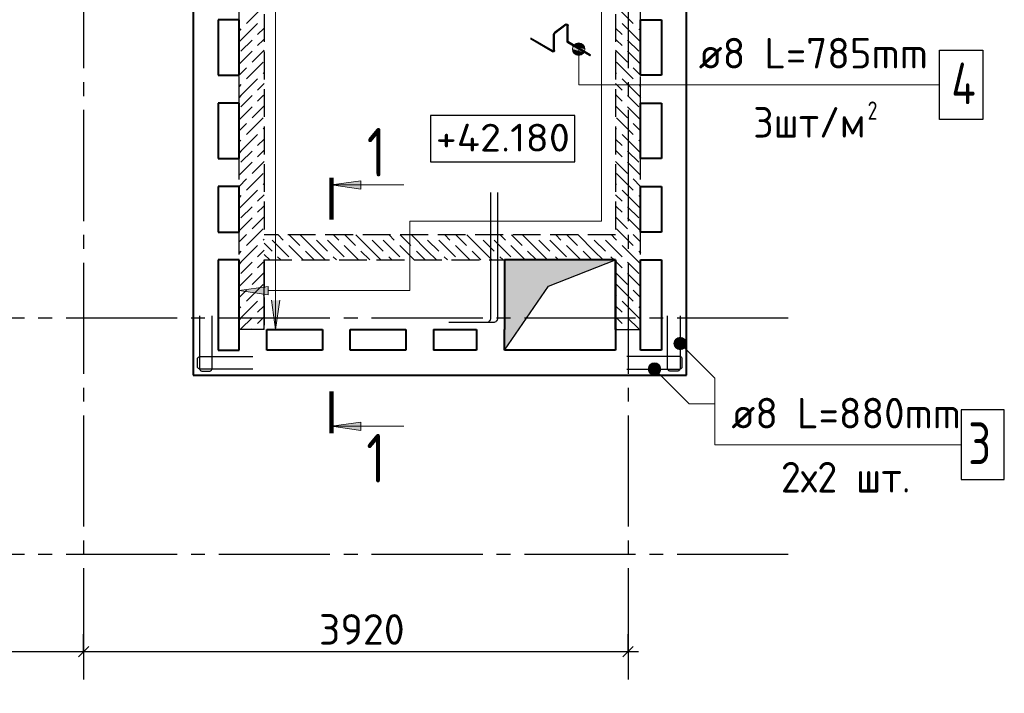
# Model space of a CAD drawing. Header units: millimetres. Extents: x 40580 to 1930067, y -240640 to 81020.
# Tile 619 of 656: x 1576140 to 1583230, y -224023 to -219173. Entities that reach past the tile are written whole.
import ezdxf

# ---------------------------------------------------------------- set-up
doc = ezdxf.new("R2010")
doc.units = ezdxf.units.MM
for name, pattern in [('______2', [270, 200, -70]), ('______5', [1100, 800, -100, 100, -100]), ('CENTER', [2, 1.25, -0.25, 0.25, -0.25])]:
    doc.linetypes.add(name, pattern=pattern)
for name, color, linetype, lineweight in [('Standard', 7, 'Continuous', 25), ('Высотные отметки', 7, 'Continuous', 25), ('ЖБ Перекрытие верхний уровень', 7, 'Continuous', 35), ('Обрамление проемов стержнями', 7, 'Continuous', 25), ('Общий01', 7, 'Continuous', 13), ('ОСИ', 7, 'CENTER', 15), ('Основная', 7, 'Continuous', 40), ('Позиционная метка линия выноска', 7, 'Continuous', 13), ('Позиционная метка номер позиции', 7, 'Continuous', 13), ('Узлы символ', 7, 'Continuous', 25), ('Фиксатор', 7, 'Continuous', 25)]:
    doc.layers.add(name, color=color, linetype=linetype, lineweight=lineweight)
doc.layers.add('ЖБ Стена верхний уровень', color=7, linetype='______2', true_color=0x656565)
doc.layers.add('Тонкие', color=7, linetype='Continuous')
doc.layers.add('ФВ-2', color=7, linetype='Continuous')
doc.styles.add('GOST 2.304', font='isocpeur.ttf', dxfattribs={"width": 0.8})
doc.styles.add('ISOCPEUR', font='isocpeur.ttf')

msp = doc.modelspace()

# ---------------------------------------------------------------- hatches: boundary and pattern name
at = {"layer": 'Позиционная метка линия выноска', "linetype": 'Continuous', "lineweight": 13, "transparency": 33554687}
for points in [[(1577930.5, -221153.4), (1577720.5, -221123.4), (1577930.5, -221093.4)], [(1578012.3, -221193.4), (1577982.3, -221403.4), (1577952.3, -221193.4)]]:
    msp.add_hatch(color=7, dxfattribs=at).paths.add_polyline_path(points, flags=16)
at = {"layer": 'Позиционная метка номер позиции', "linetype": 'Continuous', "lineweight": 13, "transparency": 33554687}
for points in [[(1580143.1, -219347.1), (1580204.3, -219363.3), (1580126.9, -219363.3)], [(1580188.1, -219347.1), (1580143.1, -219347.1), (1580165.6, -219340.8)], [(1580143.1, -219347.1), (1580188.1, -219347.1), (1580204.3, -219363.3)], [(1580126.9, -219363.3), (1580210.6, -219385.8), (1580120.6, -219385.8)], [(1580120.6, -219385.8), (1580210.6, -219385.8), (1580204.3, -219408.3)], [(1580120.6, -219385.8), (1580204.3, -219408.3), (1580126.9, -219408.3)], [(1580126.9, -219363.3), (1580204.3, -219363.3), (1580210.6, -219385.8)], [(1580126.9, -219408.3), (1580204.3, -219408.3), (1580188.1, -219424.5)], [(1580126.9, -219408.3), (1580188.1, -219424.5), (1580143.1, -219424.5)], [(1580143.1, -219424.5), (1580188.1, -219424.5), (1580165.6, -219430.8)], [(1580852.2, -221492.9), (1580884, -221461.1), (1580863.7, -221472.6)], [(1580884, -221461.1), (1580852.2, -221492.9), (1580852.2, -221515.9)], [(1580884, -221461.1), (1580852.2, -221515.9), (1580906.9, -221461.1)], [(1580906.9, -221461.1), (1580852.2, -221515.9), (1580863.7, -221536.2)], [(1580906.9, -221461.1), (1580863.7, -221536.2), (1580927.3, -221472.6)], [(1580927.3, -221472.6), (1580863.7, -221536.2), (1580884, -221547.7)], [(1580927.3, -221472.6), (1580884, -221547.7), (1580938.8, -221492.9)], [(1580938.8, -221492.9), (1580884, -221547.7), (1580906.9, -221547.7)], [(1580938.8, -221492.9), (1580906.9, -221547.7), (1580938.8, -221515.9)], [(1580938.8, -221515.9), (1580906.9, -221547.7), (1580927.3, -221536.2)], [(1580668.2, -221676.9), (1580700, -221645.1), (1580679.7, -221656.6)], [(1580700, -221645.1), (1580668.2, -221676.9), (1580668.2, -221699.9)], [(1580700, -221645.1), (1580668.2, -221699.9), (1580722.9, -221645.1)], [(1580722.9, -221645.1), (1580668.2, -221699.9), (1580679.7, -221720.2)], [(1580722.9, -221645.1), (1580679.7, -221720.2), (1580743.3, -221656.6)], [(1580743.3, -221656.6), (1580679.7, -221720.2), (1580700, -221731.7)], [(1580743.3, -221656.6), (1580700, -221731.7), (1580754.8, -221676.9)], [(1580754.8, -221676.9), (1580700, -221731.7), (1580722.9, -221731.7)], [(1580754.8, -221676.9), (1580722.9, -221731.7), (1580754.8, -221699.9)], [(1580754.8, -221699.9), (1580722.9, -221731.7), (1580743.3, -221720.2)]]:
    msp.add_hatch(color=7, dxfattribs=at).paths.add_polyline_path(points)
at = {"layer": 'Узлы символ', "linetype": 'Continuous', "lineweight": 13, "transparency": 33554687}
for points in [[(1578596.1, -220393.1), (1578386.1, -220363.1), (1578596.1, -220333.1)], [(1578596.1, -222130.6), (1578386.1, -222100.6), (1578596.1, -222070.6)]]:
    msp.add_hatch(color=7, dxfattribs=at).paths.add_polyline_path(points, flags=16)
at = {"layer": 'ФВ-2'}
h = msp.add_hatch(color=256, dxfattribs=at)
h.dxf.hatch_style = 1
h.paths.add_polyline_path([(1580189.7, -220997.5), (1579948.9, -221091.5), (1579630.5, -221553.4), (1579630.5, -220923.4)])
h.paths.add_polyline_path([(1580189.7, -220997.5), (1579630.5, -220923.4), (1579630.5, -220903.4), (1580430.5, -220903.4)])

# ---------------------------------------------------------------- linework, layer by layer
at = {"color": 7, "linetype": 'Continuous', "lineweight": -3, "transparency": 33554687}
for points in [[(1577435.5, -221304.4), (1577435.5, -221685.3), (1577436, -221688.8), (1577437.2, -221692.5), (1577439.1, -221695.8), (1577441.4, -221698.5), (1577444.1, -221700.8), (1577447.4, -221702.7), (1577451.1, -221703.9), (1577454.6, -221704.4), (1577506.4, -221704.4), (1577509.9, -221703.9), (1577513.6, -221702.7), (1577516.9, -221700.8), (1577519.6, -221698.5), (1577521.9, -221695.8), (1577523.8, -221692.5), (1577525, -221688.8), (1577525.5, -221685.3), (1577525.5, -221304.4)], [(1577435.5, -221304.4), (1577435.5, -221685.3), (1577436, -221688.8), (1577437.2, -221692.5), (1577439.1, -221695.8), (1577441.4, -221698.5), (1577444.1, -221700.8), (1577447.4, -221702.7), (1577451.1, -221703.9), (1577454.6, -221704.4), (1577506.4, -221704.4), (1577509.9, -221703.9), (1577513.6, -221702.7), (1577516.9, -221700.8), (1577519.6, -221698.5), (1577521.9, -221695.8), (1577523.8, -221692.5), (1577525, -221688.8), (1577525.5, -221685.3), (1577525.5, -221304.4)], [(1580895.5, -221304.4), (1580895.5, -221685.3), (1580895, -221688.8), (1580893.8, -221692.5), (1580891.9, -221695.8), (1580889.6, -221698.5), (1580886.9, -221700.8), (1580883.5, -221702.7), (1580879.9, -221703.9), (1580876.4, -221704.4), (1580824.6, -221704.4), (1580821.1, -221703.9), (1580817.4, -221702.7), (1580814.1, -221700.8), (1580811.3, -221698.5), (1580809.1, -221695.8), (1580807.2, -221692.5), (1580806, -221688.8), (1580805.5, -221685.3), (1580805.5, -221304.4)], [(1580895.5, -221304.4), (1580895.5, -221685.3), (1580895, -221688.8), (1580893.8, -221692.5), (1580891.9, -221695.8), (1580889.6, -221698.5), (1580886.9, -221700.8), (1580883.5, -221702.7), (1580879.9, -221703.9), (1580876.4, -221704.4), (1580824.6, -221704.4), (1580821.1, -221703.9), (1580817.4, -221702.7), (1580814.1, -221700.8), (1580811.3, -221698.5), (1580809.1, -221695.8), (1580807.2, -221692.5), (1580806, -221688.8), (1580805.5, -221685.3), (1580805.5, -221304.4)], [(1577819.5, -221688.4), (1577438.6, -221688.4), (1577435.1, -221687.9), (1577431.4, -221686.7), (1577428.1, -221684.8), (1577425.4, -221682.5), (1577423.1, -221679.8), (1577421.2, -221676.5), (1577420, -221672.8), (1577419.5, -221669.3), (1577419.5, -221617.5), (1577420, -221614), (1577421.2, -221610.3), (1577423.1, -221607), (1577425.4, -221604.3), (1577428.1, -221602), (1577431.4, -221600.1), (1577435.1, -221598.9), (1577438.6, -221598.4), (1577819.5, -221598.4)], [(1577819.5, -221688.4), (1577438.6, -221688.4), (1577435.1, -221687.9), (1577431.4, -221686.7), (1577428.1, -221684.8), (1577425.4, -221682.5), (1577423.1, -221679.8), (1577421.2, -221676.5), (1577420, -221672.8), (1577419.5, -221669.3), (1577419.5, -221617.5), (1577420, -221614), (1577421.2, -221610.3), (1577423.1, -221607), (1577425.4, -221604.3), (1577428.1, -221602), (1577431.4, -221600.1), (1577435.1, -221598.9), (1577438.6, -221598.4), (1577819.5, -221598.4)], [(1580511.5, -221688.4), (1580892.4, -221688.4), (1580895.9, -221687.9), (1580899.5, -221686.7), (1580902.9, -221684.8), (1580905.6, -221682.5), (1580907.9, -221679.8), (1580909.8, -221676.5), (1580911, -221672.8), (1580911.5, -221669.3), (1580911.5, -221617.5), (1580911, -221614), (1580909.8, -221610.3), (1580907.9, -221607), (1580905.6, -221604.3), (1580902.9, -221602), (1580899.5, -221600.1), (1580895.9, -221598.9), (1580892.4, -221598.4), (1580511.5, -221598.4)], [(1580511.5, -221688.4), (1580892.4, -221688.4), (1580895.9, -221687.9), (1580899.5, -221686.7), (1580902.9, -221684.8), (1580905.6, -221682.5), (1580907.9, -221679.8), (1580909.8, -221676.5), (1580911, -221672.8), (1580911.5, -221669.3), (1580911.5, -221617.5), (1580911, -221614), (1580909.8, -221610.3), (1580907.9, -221607), (1580905.6, -221604.3), (1580902.9, -221602), (1580899.5, -221600.1), (1580895.9, -221598.9), (1580892.4, -221598.4), (1580511.5, -221598.4)]]:
    msp.add_lwpolyline(points, dxfattribs=at)
at = {"color": 7, "linetype": 'Continuous', "lineweight": 25, "transparency": 33554687}
msp.add_lwpolyline([(1582919.9, -222483.4), (1583229.9, -222483.4), (1583229.9, -221983.4), (1582919.9, -221983.4), (1582919.9, -222483.4)], dxfattribs=at)
at = {"layer": 'Standard', "color": 251, "linetype": 'Continuous', "lineweight": -3, "true_color": 0x656565, "transparency": 33554687}
for p, q in [((1576600.5, -223723.4), (1576600.5, -223598.4)), ((1580520.5, -223723.4), (1580520.5, -223598.4)), ((1576600.5, -223723.4), (1576600.5, -223848.4)), ((1576600.5, -223723.4), (1576600.5, -223723.4)), ((1580520.5, -223723.4), (1580520.5, -223848.4)), ((1580520.5, -223723.4), (1580520.5, -223723.4))]:
    msp.add_line(p, q, dxfattribs=at)
at = {"layer": 'Standard', "color": 7, "linetype": 'Continuous', "lineweight": -3, "transparency": 33554687}
for p, q in [((1572680.5, -223723.4), (1576600.5, -223723.4)), ((1576600.5, -223723.4), (1580520.5, -223723.4)), ((1580520.5, -223723.4), (1580595.5, -223723.4))]:
    msp.add_line(p, q, dxfattribs=at)
at = {"layer": 'Standard', "color": 7, "linetype": 'Continuous', "lineweight": 25, "transparency": 33554687}
for p, q in [((1576563, -223760.9), (1576638, -223685.9)), ((1580483, -223760.9), (1580558, -223685.9))]:
    msp.add_line(p, q, dxfattribs=at)
at = {"layer": 'Высотные отметки', "color": 7, "linetype": 'Continuous', "lineweight": -3, "transparency": 33554687}
msp.add_lwpolyline([(1579099.4, -220196), (1580138.2, -220196), (1580138.2, -219862.7), (1579099.4, -219862.7), (1579099.4, -220196)], dxfattribs=at)
at = {"layer": 'ЖБ Перекрытие верхний уровень', "color": 7, "linetype": 'Continuous', "lineweight": 25, "transparency": 33554687}
msp.add_line((1577900.5, -221403.4), (1577900.5, -220903.4), dxfattribs=at)
at = {"layer": 'ЖБ Стена верхний уровень', "color": 251, "linetype": '______2', "lineweight": -3, "true_color": 0x656565, "transparency": 33554687}
for p, q in [((1577720.5, -221403.4), (1577720.5, -215623.4)), ((1577900.5, -215623.4), (1577900.5, -220723.4)), ((1580430.5, -215623.4), (1580430.5, -220723.4)), ((1580610.5, -221403.4), (1580610.5, -215623.4)), ((1580430.5, -220723.4), (1577900.5, -220723.4)), ((1577900.5, -220903.4), (1580430.5, -220903.4)), ((1577900.5, -220903.4), (1577900.5, -221403.4)), ((1577900.5, -221403.4), (1577720.5, -221403.4)), ((1580430.5, -221403.4), (1580610.5, -221403.4))]:
    msp.add_line(p, q, dxfattribs=at)
at = {"layer": 'ЖБ Стена верхний уровень', "color": 9, "linetype": 'Continuous', "lineweight": -3, "true_color": 0xc7c7c7, "transparency": 33554687}
for p, q in [((1577893.5, -219080.3), (1577773.5, -219200.3)), ((1580437.4, -219080.3), (1580557.4, -219200.3)), ((1577733.5, -219320.3), (1577853.5, -219200.3)), ((1580597.5, -219320.3), (1580477.4, -219200.3)), ((1577733.5, -219240.3), (1577720.5, -219253.3)), ((1577900.5, -219233.3), (1577853.5, -219280.3)), ((1580430.5, -219233.3), (1580477.4, -219280.3)), ((1580597.5, -219240.3), (1580610.5, -219253.3)), ((1577733.5, -219320.3), (1577720.5, -219333.3)), ((1577813.5, -219320.3), (1577733.5, -219400.3)), ((1577853.5, -219360.3), (1577893.5, -219320.3)), ((1577893.5, -219320.3), (1577900.5, -219313.3)), ((1580437.4, -219320.3), (1580430.5, -219313.3)), ((1580477.4, -219360.3), (1580437.4, -219320.3)), ((1580517.4, -219320.3), (1580597.5, -219400.3)), ((1580597.5, -219320.3), (1580610.5, -219333.3)), ((1577813.5, -219400.3), (1577720.5, -219493.3)), ((1577900.5, -219393.3), (1577813.5, -219480.3)), ((1580430.5, -219393.3), (1580517.4, -219480.3)), ((1580517.4, -219400.3), (1580610.5, -219493.3)), ((1577893.5, -219480.3), (1577773.5, -219600.3)), ((1580437.4, -219480.3), (1580557.4, -219600.3)), ((1577720.5, -219573.3), (1577773.5, -219520.3)), ((1577900.5, -219553.3), (1577893.5, -219560.3)), ((1580430.5, -219553.3), (1580437.4, -219560.3)), ((1580610.5, -219573.3), (1580557.4, -219520.3)), ((1577733.5, -219720.3), (1577853.5, -219600.3)), ((1577900.5, -219633.3), (1577853.5, -219680.3)), ((1580430.5, -219633.3), (1580477.4, -219680.3)), ((1580597.5, -219720.3), (1580477.4, -219600.3)), ((1577733.5, -219640.3), (1577720.5, -219653.3)), ((1580597.5, -219640.3), (1580610.5, -219653.3)), ((1577733.5, -219720.3), (1577720.5, -219733.3)), ((1577813.5, -219720.3), (1577733.5, -219800.3)), ((1577853.5, -219760.3), (1577893.5, -219720.3)), ((1577893.5, -219720.3), (1577900.5, -219713.3)), ((1580437.4, -219720.3), (1580430.5, -219713.3)), ((1580477.4, -219760.3), (1580437.4, -219720.3)), ((1580517.4, -219720.3), (1580597.5, -219800.3)), ((1580597.5, -219720.3), (1580610.5, -219733.3)), ((1577813.5, -219800.3), (1577720.5, -219893.3)), ((1577900.5, -219793.3), (1577813.5, -219880.3)), ((1580430.5, -219793.3), (1580517.4, -219880.3)), ((1580517.4, -219800.3), (1580610.5, -219893.3)), ((1577720.5, -219973.3), (1577773.5, -219920.3)), ((1577893.5, -219880.3), (1577773.5, -220000.3)), ((1580437.4, -219880.3), (1580557.4, -220000.3)), ((1580610.5, -219973.3), (1580557.4, -219920.3)), ((1577900.5, -219953.3), (1577893.5, -219960.3)), ((1580430.5, -219953.3), (1580437.4, -219960.3)), ((1577733.5, -220040.3), (1577720.5, -220053.3)), ((1577733.5, -220120.3), (1577853.5, -220000.3)), ((1577900.5, -220033.3), (1577853.5, -220080.3)), ((1580430.5, -220033.3), (1580477.4, -220080.3)), ((1580597.5, -220120.3), (1580477.4, -220000.3)), ((1580597.5, -220040.3), (1580610.5, -220053.3)), ((1577733.5, -220120.3), (1577720.5, -220133.3)), ((1577813.5, -220120.3), (1577733.5, -220200.3)), ((1577853.5, -220160.3), (1577893.5, -220120.3)), ((1577893.5, -220120.3), (1577900.5, -220113.3)), ((1580437.4, -220120.3), (1580430.5, -220113.3)), ((1580477.4, -220160.3), (1580437.4, -220120.3)), ((1580517.4, -220120.3), (1580597.5, -220200.3)), ((1580597.5, -220120.3), (1580610.5, -220133.3)), ((1577813.5, -220200.3), (1577720.5, -220293.3)), ((1577900.5, -220193.3), (1577813.5, -220280.3)), ((1580430.5, -220193.3), (1580517.4, -220280.3)), ((1580517.4, -220200.3), (1580610.5, -220293.3)), ((1577720.5, -220373.3), (1577773.5, -220320.3)), ((1577893.5, -220280.3), (1577773.5, -220400.3)), ((1580437.4, -220280.3), (1580557.4, -220400.3)), ((1580610.5, -220373.3), (1580557.4, -220320.3)), ((1577733.5, -220520.3), (1577853.5, -220400.3)), ((1577900.5, -220353.3), (1577893.5, -220360.3)), ((1580430.5, -220353.3), (1580437.4, -220360.3)), ((1580597.5, -220520.3), (1580477.4, -220400.3)), ((1577733.5, -220440.3), (1577720.5, -220453.3)), ((1577900.5, -220433.3), (1577853.5, -220480.3)), ((1580430.5, -220433.3), (1580477.4, -220480.3)), ((1580597.5, -220440.3), (1580610.5, -220453.3)), ((1577733.5, -220520.3), (1577720.5, -220533.3)), ((1577813.5, -220520.3), (1577733.5, -220600.3)), ((1577853.5, -220560.3), (1577893.5, -220520.3)), ((1577893.5, -220520.3), (1577900.5, -220513.3)), ((1580437.4, -220520.3), (1580430.5, -220513.3)), ((1580477.4, -220560.3), (1580437.4, -220520.3)), ((1580517.4, -220520.3), (1580597.5, -220600.3)), ((1580597.5, -220520.3), (1580610.5, -220533.3)), ((1577813.5, -220600.3), (1577720.5, -220693.3)), ((1577900.5, -220593.3), (1577813.5, -220680.3)), ((1580430.5, -220593.3), (1580517.4, -220680.3)), ((1580517.4, -220600.3), (1580610.5, -220693.3)), ((1577893.5, -220680.3), (1577773.5, -220800.3)), ((1580437.4, -220680.3), (1580557.4, -220800.3)), ((1577720.5, -220773.3), (1577773.5, -220720.3)), ((1577900.5, -220753.3), (1577893.5, -220760.3)), ((1577957.4, -220760.3), (1578077.4, -220880.3)), ((1578000.6, -220723.4), (1578037.4, -220760.3)), ((1578080.6, -220723.4), (1578157.4, -220800.3)), ((1578277.4, -220840.3), (1578160.6, -220723.4)), ((1578277.4, -220760.3), (1578357.4, -220840.3)), ((1578357.4, -220760.3), (1578477.4, -220880.3)), ((1578400.6, -220723.4), (1578437.4, -220760.3)), ((1578480.6, -220723.4), (1578557.4, -220800.3)), ((1578677.4, -220840.3), (1578560.6, -220723.4)), ((1578677.4, -220760.3), (1578757.4, -220840.3)), ((1578757.4, -220760.3), (1578877.4, -220880.3)), ((1578800.6, -220723.4), (1578837.4, -220760.3)), ((1578880.6, -220723.4), (1578957.4, -220800.3)), ((1579077.4, -220840.3), (1578960.6, -220723.4)), ((1579077.4, -220760.3), (1579157.4, -220840.3)), ((1579157.4, -220760.3), (1579277.4, -220880.3)), ((1579200.6, -220723.4), (1579237.4, -220760.3)), ((1579280.6, -220723.4), (1579357.4, -220800.3)), ((1579477.4, -220840.3), (1579360.6, -220723.4)), ((1579477.4, -220760.3), (1579557.4, -220840.3)), ((1579557.4, -220760.3), (1579677.4, -220880.3)), ((1579600.6, -220723.4), (1579637.4, -220760.3)), ((1579680.6, -220723.4), (1579757.4, -220800.3)), ((1579877.4, -220840.3), (1579760.6, -220723.4)), ((1579877.4, -220760.3), (1579957.4, -220840.3)), ((1579957.4, -220760.3), (1580077.4, -220880.3)), ((1580000.6, -220723.4), (1580037.4, -220760.3)), ((1580080.6, -220723.4), (1580157.4, -220800.3)), ((1580277.4, -220840.3), (1580160.6, -220723.4)), ((1580277.4, -220760.3), (1580357.4, -220840.3)), ((1580357.4, -220760.3), (1580430.5, -220833.3)), ((1580400.6, -220723.4), (1580430.5, -220753.3)), ((1580430.5, -220753.3), (1580437.4, -220760.3)), ((1580610.5, -220773.3), (1580557.4, -220720.3)), ((1577733.5, -220840.3), (1577720.5, -220853.3)), ((1577733.5, -220920.3), (1577853.5, -220800.3)), ((1577900.5, -220833.3), (1577853.5, -220880.3)), ((1577900.5, -220783.3), (1577957.4, -220840.3)), ((1578180.6, -220903.4), (1578077.4, -220800.3)), ((1578197.5, -220840.3), (1578260.6, -220903.4)), ((1578277.4, -220840.3), (1578340.6, -220903.4)), ((1578580.6, -220903.4), (1578477.4, -220800.3)), ((1578597.5, -220840.3), (1578660.6, -220903.4)), ((1578677.4, -220840.3), (1578740.6, -220903.4)), ((1578980.6, -220903.4), (1578877.4, -220800.3)), ((1578997.5, -220840.3), (1579060.6, -220903.4)), ((1579077.4, -220840.3), (1579140.6, -220903.4)), ((1579380.6, -220903.4), (1579277.4, -220800.3)), ((1579397.5, -220840.3), (1579460.6, -220903.4)), ((1579477.4, -220840.3), (1579540.6, -220903.4)), ((1579780.6, -220903.4), (1579677.4, -220800.3)), ((1579797.5, -220840.3), (1579860.6, -220903.4)), ((1579877.4, -220840.3), (1579940.6, -220903.4)), ((1580180.6, -220903.4), (1580077.4, -220800.3)), ((1580197.5, -220840.3), (1580260.6, -220903.4)), ((1580277.4, -220840.3), (1580340.6, -220903.4)), ((1580430.5, -220833.3), (1580477.4, -220880.3)), ((1580597.5, -220920.3), (1580477.4, -220800.3)), ((1580597.5, -220840.3), (1580610.5, -220853.3)), ((1577893.5, -220920.3), (1577900.5, -220913.3)), ((1577900.5, -220863.3), (1577940.6, -220903.4)), ((1578020.6, -220903.4), (1577997.5, -220880.3)), ((1578420.6, -220903.4), (1578397.5, -220880.3)), ((1578820.6, -220903.4), (1578797.5, -220880.3)), ((1579220.6, -220903.4), (1579197.5, -220880.3)), ((1579620.6, -220903.4), (1579597.5, -220880.3)), ((1580020.6, -220903.4), (1579997.5, -220880.3)), ((1580420.6, -220903.4), (1580397.5, -220880.3)), ((1580437.4, -220920.3), (1580430.5, -220913.3)), ((1577733.5, -220920.3), (1577720.5, -220933.3)), ((1577813.5, -220920.3), (1577733.5, -221000.3)), ((1577853.5, -220960.3), (1577893.5, -220920.3)), ((1580477.4, -220960.3), (1580437.4, -220920.3)), ((1580517.4, -220920.3), (1580597.5, -221000.3)), ((1580597.5, -220920.3), (1580610.5, -220933.3)), ((1577813.5, -221000.3), (1577720.5, -221093.3)), ((1577900.5, -220993.3), (1577813.5, -221080.3)), ((1580430.5, -220993.3), (1580517.4, -221080.3)), ((1580517.4, -221000.3), (1580610.5, -221093.3)), ((1577720.5, -221173.3), (1577773.5, -221120.3)), ((1577893.5, -221080.3), (1577773.5, -221200.3)), ((1580437.4, -221080.3), (1580557.4, -221200.3)), ((1580610.5, -221173.3), (1580557.4, -221120.3)), ((1577900.5, -221153.3), (1577893.5, -221160.3)), ((1580430.5, -221153.3), (1580437.4, -221160.3)), ((1577733.5, -221240.3), (1577720.5, -221253.3)), ((1577733.5, -221320.3), (1577853.5, -221200.3)), ((1577900.5, -221233.3), (1577853.5, -221280.3)), ((1580430.5, -221233.3), (1580477.4, -221280.3)), ((1580597.5, -221320.3), (1580477.4, -221200.3)), ((1580597.5, -221240.3), (1580610.5, -221253.3)), ((1577733.5, -221320.3), (1577720.5, -221333.3)), ((1577813.5, -221320.3), (1577733.5, -221400.3)), ((1577853.5, -221360.3), (1577893.5, -221320.3)), ((1577893.5, -221320.3), (1577900.5, -221313.3)), ((1580437.4, -221320.3), (1580430.5, -221313.3)), ((1580477.4, -221360.3), (1580437.4, -221320.3)), ((1580517.4, -221320.3), (1580597.5, -221400.3)), ((1580597.5, -221320.3), (1580610.5, -221333.3)), ((1577813.5, -221400.3), (1577810.4, -221403.4)), ((1577900.5, -221393.3), (1577890.4, -221403.4)), ((1580430.5, -221393.3), (1580440.6, -221403.4)), ((1580517.4, -221400.3), (1580520.6, -221403.4))]:
    msp.add_line(p, q, dxfattribs=at)
at = {"layer": 'Обрамление проемов стержнями', "color": 7, "linetype": 'Continuous', "lineweight": 25, "transparency": 33554687}
for points in [[(1579530.5, -220418.4), (1579530.5, -221324.7), (1579529.8, -221330), (1579527.9, -221335.5), (1579525.1, -221340.5), (1579521.7, -221344.6), (1579517.6, -221348.1), (1579512.6, -221350.9), (1579507.1, -221352.7), (1579501.8, -221353.4), (1579230.5, -221353.4)], [(1579530.5, -220418.4), (1579530.5, -221324.7), (1579529.8, -221330), (1579527.9, -221335.5), (1579525.1, -221340.5), (1579521.7, -221344.6), (1579517.6, -221348.1), (1579512.6, -221350.9), (1579507.1, -221352.7), (1579501.8, -221353.4), (1579230.5, -221353.4)], [(1579530.5, -220418.4), (1579530.5, -221324.7), (1579529.8, -221330), (1579527.9, -221335.5), (1579525.1, -221340.5), (1579521.7, -221344.6), (1579517.6, -221348.1), (1579512.6, -221350.9), (1579507.1, -221352.7), (1579501.8, -221353.4), (1579230.5, -221353.4)], [(1579530.5, -220418.4), (1579530.5, -221324.7), (1579529.8, -221330), (1579527.9, -221335.5), (1579525.1, -221340.5), (1579521.7, -221344.6), (1579517.6, -221348.1), (1579512.6, -221350.9), (1579507.1, -221352.7), (1579501.8, -221353.4), (1579230.5, -221353.4)], [(1579580.5, -220418.4), (1579580.5, -221324.7), (1579579.8, -221330), (1579577.9, -221335.5), (1579575.1, -221340.5), (1579571.7, -221344.6), (1579567.6, -221348.1), (1579562.6, -221350.9), (1579557.1, -221352.7), (1579551.8, -221353.4), (1579280.5, -221353.4)], [(1579580.5, -220418.4), (1579580.5, -221324.7), (1579579.8, -221330), (1579577.9, -221335.5), (1579575.1, -221340.5), (1579571.7, -221344.6), (1579567.6, -221348.1), (1579562.6, -221350.9), (1579557.1, -221352.7), (1579551.8, -221353.4), (1579280.5, -221353.4)], [(1579580.5, -220418.4), (1579580.5, -221324.7), (1579579.8, -221330), (1579577.9, -221335.5), (1579575.1, -221340.5), (1579571.7, -221344.6), (1579567.6, -221348.1), (1579562.6, -221350.9), (1579557.1, -221352.7), (1579551.8, -221353.4), (1579280.5, -221353.4)], [(1579580.5, -220418.4), (1579580.5, -221324.7), (1579579.8, -221330), (1579577.9, -221335.5), (1579575.1, -221340.5), (1579571.7, -221344.6), (1579567.6, -221348.1), (1579562.6, -221350.9), (1579557.1, -221352.7), (1579551.8, -221353.4), (1579280.5, -221353.4)]]:
    msp.add_lwpolyline(points, dxfattribs=at)
at = {"layer": 'Общий01', "color": 7, "linetype": 'Continuous', "lineweight": -3, "transparency": 33554687}
for p, q in [((1580071.5, -219205.6), (1579989.2, -219267.8)), ((1580075.9, -219211.5), (1579993.6, -219273.7)), ((1579984.8, -219395), (1579984.8, -219276.6)), ((1579992.2, -219395), (1579992.2, -219276.6)), ((1580081.8, -219330.3), (1580081.8, -219214.4)), ((1580089.2, -219330.3), (1580089.2, -219214.4)), ((1579975.6, -219404.5), (1579817.4, -219311.5)), ((1579979.3, -219398.2), (1579821.1, -219305.2)), ((1580243.9, -219431.9), (1580087.3, -219339.8)), ((1580247.6, -219425.5), (1580091, -219333.5))]:
    msp.add_line(p, q, dxfattribs=at)
at = {"layer": 'Общий01', "color": 7, "linetype": 'Continuous', "lineweight": -3, "transparency": 33554687, "extrusion": (0, 0, -1)}
for centre, radius, start, end in [((-1580078.1, -219214.4), 11, 52.90778, 180), ((-1580078.1, -219214.4), 3.67, 52.90778, 180), ((-1579995.9, -219276.6), 11, 0, 52.90778), ((-1579995.9, -219276.6), 3.67, 0, 52.90778), ((-1580092.8, -219330.3), 11, 300.44704, 0), ((-1580092.8, -219330.3), 3.67, 300.44704, 0), ((-1579981.2, -219395), 11, 180, 300.44704), ((-1579981.2, -219395), 3.67, 180, 300.44704), ((-1580245.7, -219428.7), 3.67, 120.44704, 300.44704)]:
    msp.add_arc(centre, radius, start, end, dxfattribs=at)
at = {"layer": 'ОСИ', "color": 8, "linetype": '______5', "lineweight": -3, "transparency": 33554687}
for p, q in [((1576600.5, -214323.4), (1576600.5, -224023.4)), ((1580520.5, -214323.4), (1580520.5, -224023.4)), ((1581674.2, -221323.4), (1554130.7, -221323.4)), ((1581674.2, -223023.4), (1554130.7, -223023.4))]:
    msp.add_line(p, q, dxfattribs=at)
at = {"layer": 'Основная', "transparency": 33554687}
for p, q in [((1577390.5, -215423.4), (1577390.5, -221733.4)), ((1580940.5, -221733.4), (1580940.5, -215423.4)), ((1577570.5, -219173.4), (1577570.5, -219573.4)), ((1577720.5, -219173.4), (1577570.5, -219173.4)), ((1577720.5, -219573.4), (1577720.5, -219173.4)), ((1580610.5, -219573.4), (1580610.5, -219173.4)), ((1580610.5, -219173.4), (1580760.5, -219173.4)), ((1580760.5, -219173.4), (1580760.5, -219573.4)), ((1577570.5, -219573.4), (1577720.5, -219573.4)), ((1580760.5, -219573.4), (1580610.5, -219573.4)), ((1577570.5, -219773.4), (1577570.5, -220173.4)), ((1577720.5, -219773.4), (1577570.5, -219773.4)), ((1577720.5, -220173.4), (1577720.5, -219773.4)), ((1580610.5, -220173.4), (1580610.5, -219773.4)), ((1580610.5, -219773.4), (1580760.5, -219773.4)), ((1580760.5, -219773.4), (1580760.5, -220173.4)), ((1577570.5, -220173.4), (1577720.5, -220173.4)), ((1580760.5, -220173.4), (1580610.5, -220173.4)), ((1577570.5, -220373.4), (1577570.5, -220703.4)), ((1577720.5, -220373.4), (1577570.5, -220373.4)), ((1577720.5, -220703.4), (1577720.5, -220373.4)), ((1580610.5, -220703.4), (1580610.5, -220373.4)), ((1580610.5, -220373.4), (1580760.5, -220373.4)), ((1580760.5, -220373.4), (1580760.5, -220703.4)), ((1577570.5, -220703.4), (1577720.5, -220703.4)), ((1580760.5, -220703.4), (1580610.5, -220703.4)), ((1577720.5, -220903.4), (1577570.5, -220903.4)), ((1577570.5, -220903.4), (1577570.5, -221553.4)), ((1577720.5, -221553.4), (1577720.5, -220903.4)), ((1580430.5, -220903.4), (1579630.5, -220903.4)), ((1579630.5, -220903.4), (1579630.5, -221403.4)), ((1580430.5, -220903.4), (1580430.5, -221403.4)), ((1580430.5, -221403.4), (1580430.5, -220903.4)), ((1580610.5, -221553.4), (1580610.5, -220903.4)), ((1580610.5, -220903.4), (1580760.5, -220903.4)), ((1580760.5, -220903.4), (1580760.5, -221553.4)), ((1577920.5, -221553.4), (1577920.5, -221403.4)), ((1577920.5, -221403.4), (1578320.5, -221403.4)), ((1578320.5, -221403.4), (1578320.5, -221553.4)), ((1578520.5, -221553.4), (1578520.5, -221403.4)), ((1578520.5, -221403.4), (1578920.5, -221403.4)), ((1578920.5, -221403.4), (1578920.5, -221553.4)), ((1579120.5, -221403.4), (1579430.5, -221403.4)), ((1579120.5, -221403.4), (1579120.5, -221553.4)), ((1579430.5, -221403.4), (1579430.5, -221553.4)), ((1579630.5, -221553.4), (1579630.5, -221403.4)), ((1580430.5, -221403.4), (1580430.5, -221553.4)), ((1577570.5, -221553.4), (1577720.5, -221553.4)), ((1578320.5, -221553.4), (1577920.5, -221553.4)), ((1578920.5, -221553.4), (1578520.5, -221553.4)), ((1579430.5, -221553.4), (1579120.5, -221553.4)), ((1580430.5, -221553.4), (1579630.5, -221553.4)), ((1580760.5, -221553.4), (1580610.5, -221553.4)), ((1577390.5, -221733.4), (1580940.5, -221733.4))]:
    msp.add_line(p, q, dxfattribs=at)
at = {"layer": 'Позиционная метка линия выноска', "color": 251, "linetype": 'Continuous', "lineweight": 13, "true_color": 0x494949, "transparency": 33554687}
for p, q in [((1580330.5, -220623.4), (1580330.5, -215423.4)), ((1577982.3, -221403.4), (1577982.3, -215653.4)), ((1578950.5, -221123.4), (1578950.5, -220623.4)), ((1578950.5, -220623.4), (1580330.5, -220623.4)), ((1577720.5, -221123.4), (1577930.5, -221093.4)), ((1577930.5, -221153.4), (1577720.5, -221123.4)), ((1577930.5, -221093.4), (1577930.5, -221153.4)), ((1577930.5, -221123.4), (1578950.5, -221123.4)), ((1577982.3, -221403.4), (1577952.3, -221193.4)), ((1578012.3, -221193.4), (1577982.3, -221403.4)), ((1577932.3, -221403.4), (1578032.3, -221403.4)), ((1577982.3, -221403.4), (1577982.3, -221403.4)), ((1577982.3, -221403.4), (1577982.3, -221403.4)), ((1577982.3, -221403.4), (1577982.3, -221403.4))]:
    msp.add_line(p, q, dxfattribs=at)
at = {"layer": 'Позиционная метка номер позиции', "color": 7, "linetype": 'Continuous', "lineweight": 13, "transparency": 33554687}
for p, q in [((1580165.6, -219340.8), (1580165.6, -219340.8)), ((1580120.6, -219385.8), (1580120.6, -219385.8)), ((1580210.6, -219385.8), (1580210.6, -219385.8)), ((1580165.6, -219430.8), (1580165.6, -219430.8)), ((1580863.7, -221472.6), (1580863.7, -221472.6)), ((1580927.3, -221472.6), (1580927.3, -221472.6)), ((1580863.7, -221536.2), (1580863.7, -221536.2)), ((1580927.3, -221536.2), (1580927.3, -221536.2)), ((1580679.7, -221656.6), (1580679.7, -221656.6)), ((1580743.3, -221656.6), (1580743.3, -221656.6)), ((1580679.7, -221720.2), (1580679.7, -221720.2)), ((1580743.3, -221720.2), (1580743.3, -221720.2))]:
    msp.add_line(p, q, dxfattribs=at)
for points in [[(1580165.6, -219385.8), (1580165.6, -219641.9), (1582764.1, -219641.9)], [(1580895.5, -221504.4), (1581145.5, -221754.4), (1581145.5, -222233.4), (1582919.9, -222233.4)], [(1580711.5, -221688.4), (1580961.5, -221938.4), (1581145.5, -221938.4), (1581145.5, -222233.4), (1582919.9, -222233.4)]]:
    msp.add_lwpolyline(points, dxfattribs=at)
for centre in [(1580165.6, -219385.8), (1580895.5, -221504.4), (1580711.5, -221688.4)]:
    msp.add_circle(centre, 45, dxfattribs=at)
at = {"layer": 'Тонкие', "lineweight": 100}
for p, q in [((1578386.1, -220613.1), (1578386.1, -220313.1)), ((1578386.1, -221850.6), (1578386.1, -222150.6))]:
    msp.add_line(p, q, dxfattribs=at)
at = {"layer": 'Тонкие'}
for p, q in [((1579948.9, -221091.5), (1580430.5, -220903.4)), ((1579630.5, -221553.4), (1579948.9, -221091.5))]:
    msp.add_line(p, q, dxfattribs=at)
at = {"layer": 'Узлы символ', "color": 7, "linetype": 'Continuous', "lineweight": 13, "transparency": 33554687}
for p, q in [((1578386.1, -220363.1), (1578596.1, -220333.1)), ((1578596.1, -220333.1), (1578596.1, -220393.1)), ((1578386.1, -220363.1), (1578905.3, -220363.1)), ((1578596.1, -220393.1), (1578386.1, -220363.1)), ((1578596.1, -220363.1), (1578611.1, -220363.1)), ((1578386.1, -222100.6), (1578596.1, -222070.6)), ((1578386.1, -222100.6), (1578905.3, -222100.6)), ((1578386.1, -222100.6), (1578386.1, -222100.6)), ((1578386.1, -222100.6), (1578386.1, -222100.6)), ((1578386.1, -222100.6), (1578386.1, -222100.6)), ((1578596.1, -222130.6), (1578386.1, -222100.6)), ((1578596.1, -222070.6), (1578596.1, -222130.6)), ((1578596.1, -222100.6), (1578611.1, -222100.6))]:
    msp.add_line(p, q, dxfattribs=at)
at = {"layer": 'Фиксатор', "color": 7, "linetype": 'Continuous', "lineweight": 25, "transparency": 33554687}
msp.add_lwpolyline([(1583074.1, -219891.9), (1582764.1, -219891.9), (1582764.1, -219391.9), (1583074.1, -219391.9), (1583074.1, -219891.9)], dxfattribs=at)
msp.add_lwpolyline([(1583074.1, -219891.9), (1582764.1, -219891.9), (1582764.1, -219391.9), (1583074.1, -219391.9), (1583074.1, -219891.9)], dxfattribs=at)

# ---------------------------------------------------------------- texts
at = {"color": 7, "linetype": 'Continuous', "lineweight": 13, "transparency": 33554687, "attachment_point": 7, "style": 'ISOCPEUR'}
for s, insert, char_height, width in [('\\W0.98;ø8 L=880mm ', (1581264.6, -222116.1), 220, 1889.816), ('{\\W0.7800;3}', (1582969.9, -222373.4), 300, 326.853)]:
    msp.add_mtext(s, dxfattribs=dict(at, insert=insert, char_height=char_height, width=width))
at = {"layer": 'Standard', "color": 7, "linetype": 'Continuous', "lineweight": 25, "transparency": 33554687, "insert": (1578294.6, -223673.4), "char_height": 220, "width": 657.046, "attachment_point": 7, "style": 'ISOCPEUR'}
msp.add_mtext('3920', dxfattribs=at)
at = {"layer": 'Высотные отметки', "color": 7, "linetype": 'Continuous', "lineweight": -3, "transparency": 33554687, "insert": (1579136.4, -220122.7), "char_height": 200, "width": 931.942, "attachment_point": 7, "style": 'GOST 2.304'}
msp.add_mtext('{\\W1.1100;+42.180}', dxfattribs=at)
at = {"layer": 'Узлы символ', "color": 7, "linetype": 'Continuous', "lineweight": -3, "transparency": 33554687, "char_height": 350, "attachment_point": 7, "style": 'ISOCPEUR'}
for insert, width in [((1578640.2, -220303), 381.312), ((1578636.4, -222505.9), 381.322)]:
    msp.add_mtext('{\\W0.7800;1}', dxfattribs=dict(at, insert=insert, width=width))
at = {"layer": 'Фиксатор', "color": 7, "linetype": 'Continuous', "lineweight": 13, "transparency": 33554687, "attachment_point": 9, "style": 'ISOCPEUR'}
for s, insert, char_height, width in [('\\W0.98;ø8 L=785mm ', (1582680.1, -219524.5), 220, 1889.823), ('{\\W0.7800;4}', (1583024.1, -219781.9), 300, 326.843)]:
    msp.add_mtext(s, dxfattribs=dict(at, insert=insert, char_height=char_height, width=width))
at = {"layer": 'Фиксатор', "color": 7, "linetype": 'Continuous', "lineweight": 25, "transparency": 33554687, "style": 'ISOCPEUR'}
for s, insert, char_height, width, attachment_point in [('\\W0.78;2', (1582316.2, -219894), 132, 143.811, 9), ('\\W0.95;3шт/м', (1582231, -220022.3), 220, 984.761, 9), ('\\W0.96;2х2 шт.', (1581621, -222577.6), 220, 1161.734, 7)]:
    msp.add_mtext(s, dxfattribs=dict(at, insert=insert, char_height=char_height, width=width, attachment_point=attachment_point))

doc.saveas('drawing.dxf')
